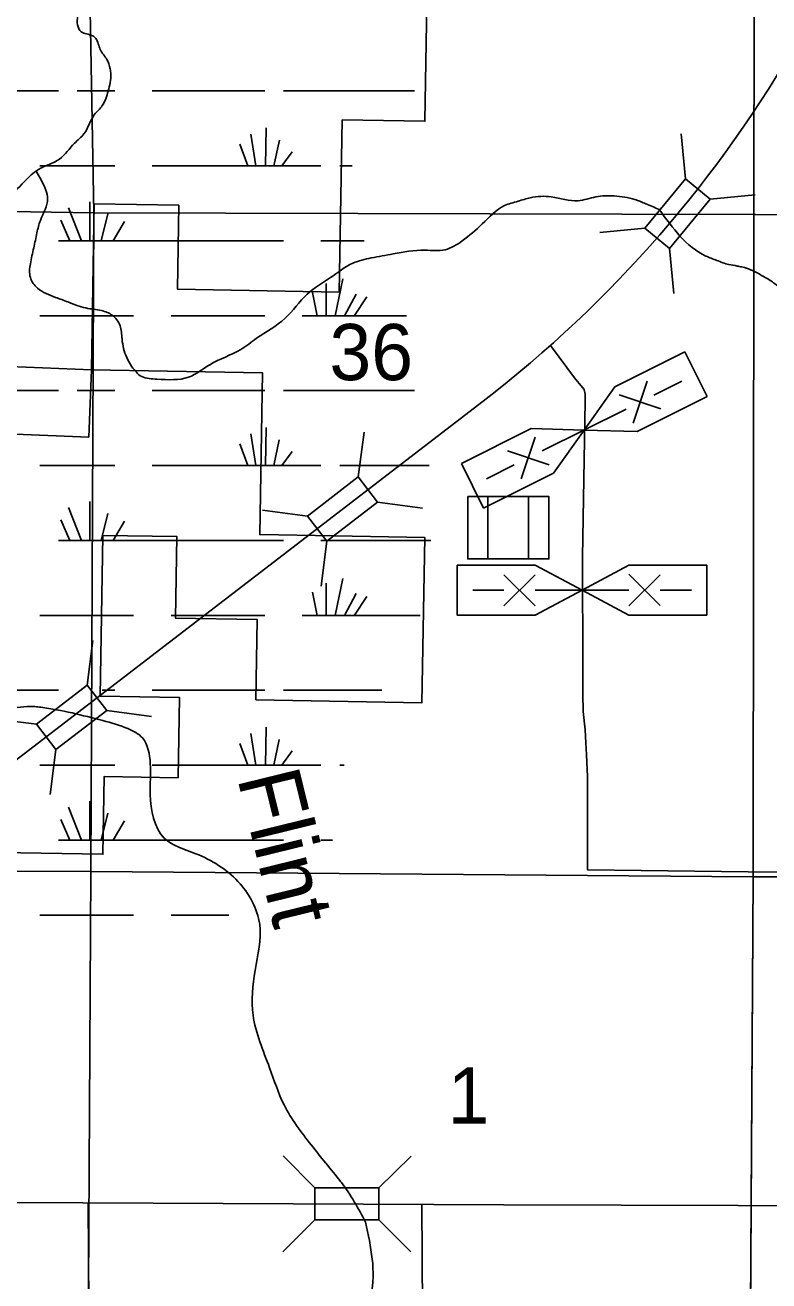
# Model space of a CAD drawing. Extents: x 380424 to 701066, y 1117407 to 1412949.
# Drawn here: x 568664 to 574618, y 1359908 to 1369965 of the extents above; entities that cross this region are included whole.
import ezdxf

# ---------------------------------------------------------------- set-up
doc = ezdxf.new("R2010")
doc.units = 0
for name, color, linetype in [('Bridges and Drawbridges County Highways', 7, 'Continuous'), ('Bridges and Drawbridges US Highways', 7, 'Continuous'), ('County Routes Highway Center Lines', 7, 'Continuous'), ('Culture', 7, 'Continuous'), ('Local Roads Improved', 7, 'Continuous'), ('Local Roads Paved', 7, 'Continuous'), ('Local Roads Related Cells', 7, 'Continuous'), ('Narrow River Creek and Branch and Slough', 7, 'Continuous'), ('Narrow River Creek and Branch and Slough Text', 7, 'Continuous'), ('Section Lines', 7, 'Continuous'), ('Section Numbers', 7, 'Continuous'), ('State Park', 7, 'Continuous'), ('Swamps', 7, 'Continuous'), ('Township  and Range lines', 7, 'Continuous'), ('US Routes Highway Center Lines', 7, 'Continuous')]:
    doc.layers.add(name, color=color, linetype=linetype)

msp = doc.modelspace()

# ---------------------------------------------------------------- linework, layer by layer
at = {"layer": 'Bridges and Drawbridges County Highways'}
for p, q in [((570984, 1360652), (570729, 1360909)), ((571496, 1360652), (571753, 1360908)), ((570984, 1360396), (570728, 1360141)), ((571496, 1360396), (571752, 1360140))]:
    msp.add_line(p, q, dxfattribs=at)
msp.add_lwpolyline([(570984, 1360652), (571496, 1360652), (571496, 1360396), (570984, 1360396)], close=True, dxfattribs=at)
at = {"layer": 'Bridges and Drawbridges US Highways'}
for p, q in [((573951, 1368735), (573916, 1369095)), ((574148, 1368572), (574508, 1368607)), ((573625, 1368340), (573264, 1368305)), ((573822, 1368177), (573857, 1367817)), ((571330, 1366347), (571377, 1366706)), ((571486, 1366144), (571845, 1366097)), ((570924, 1366034), (570565, 1366081)), ((571080, 1365832), (571033, 1365473)), ((569161, 1364678), (569207, 1365037)), ((568755, 1364366), (568396, 1364413)), ((569317, 1364475), (569676, 1364428)), ((568911, 1364163), (568864, 1363804))]:
    msp.add_line(p, q, dxfattribs=at)
for points in [[(573625, 1368340), (573951, 1368735), (574148, 1368572), (573822, 1368177)], [(570924, 1366034), (571330, 1366347), (571486, 1366144), (571080, 1365832)], [(568755, 1364366), (569161, 1364678), (569317, 1364475), (568911, 1364163)]]:
    msp.add_lwpolyline(points, close=True, dxfattribs=at)
at = {"layer": 'County Routes Highway Center Lines'}
msp.add_lwpolyline([(615293, 1360616), (611716, 1360560), (602031, 1360504), (598282, 1360421), (586235, 1360504), (581878, 1360490), (572497, 1360518), (561822, 1360569)], dxfattribs=at)
at = {"layer": 'Culture'}
for p, q in [((572369, 1365690), (572369, 1366188)), ((572694, 1365690), (572694, 1366188))]:
    msp.add_line(p, q, dxfattribs=at)
msp.add_lwpolyline([(572207, 1366190), (572857, 1366190), (572857, 1365690), (572207, 1365690)], close=True, dxfattribs=at)
at = {"layer": 'Local Roads Improved'}
msp.add_lwpolyline([(573126, 1365704), (573129, 1364803), (573129, 1364609), (573132, 1364469), (573146, 1364321), (573152, 1364216), (573158, 1364121), (573167, 1363949), (573167, 1363200), (574452, 1363185), (574856, 1363182), (575847, 1363179)], dxfattribs=at)
at = {"layer": 'Local Roads Paved'}
msp.add_line((571839, 1360521), (571848, 1359203), dxfattribs=at)
for points in [[(572869, 1367400), (573071, 1367131), (573114, 1367076), (573140, 1367047), (573146, 1367009), (573146, 1366954), (573126, 1365704)], [(569170, 1360534), (569176, 1359287), (569206, 1359222), (570010, 1358672), (570069, 1358630), (570117, 1358565), (570129, 1358506), (570123, 1358447), (570087, 1358387), (569886, 1358145), (569803, 1358044), (569791, 1357920)]]:
    msp.add_lwpolyline(points, dxfattribs=at)
at = {"layer": 'Local Roads Related Cells'}
for p, q in [((573385, 1367069), (573944, 1367348)), ((573944, 1367348), (574123, 1366991)), ((573531, 1366778), (573643, 1367114)), ((573922, 1367114), (573698, 1367002)), ((573139, 1366722), (573385, 1367069)), ((573753, 1366892), (573418, 1367004)), ((574123, 1366991), (573564, 1366711)), ((573475, 1366890), (572804, 1366555)), ((572156, 1366454), (572715, 1366734)), ((572715, 1366734), (573139, 1366722)), ((573139, 1366722), (572893, 1366376)), ((573564, 1366711), (573139, 1366722)), ((572636, 1366331), (572748, 1366666)), ((572860, 1366443), (572525, 1366555)), ((572334, 1366096), (572156, 1366454)), ((572580, 1366443), (572357, 1366331)), ((572893, 1366376), (572334, 1366096)), ((572122, 1365639), (572747, 1365639)), ((572122, 1365239), (572122, 1365639)), ((572747, 1365639), (573122, 1365439)), ((573122, 1365439), (573497, 1365639)), ((573497, 1365639), (574122, 1365639)), ((574122, 1365639), (574122, 1365239)), ((572497, 1365314), (572747, 1365564)), ((572747, 1365314), (572497, 1365564)), ((573747, 1365317), (573497, 1365567)), ((573497, 1365314), (573747, 1365564)), ((572497, 1365439), (572247, 1365439)), ((573122, 1365439), (572747, 1365239)), ((573497, 1365439), (572747, 1365439)), ((573497, 1365239), (573122, 1365439)), ((573997, 1365439), (573747, 1365439)), ((572747, 1365239), (572122, 1365239)), ((574122, 1365239), (573497, 1365239))]:
    msp.add_line(p, q, dxfattribs=at)
at = {"layer": 'Narrow River Creek and Branch and Slough'}
for points in [[(568345, 1368464), (568501, 1368561), (568659, 1368714), (568770, 1368809), (568939, 1368893), (569060, 1369020), (569134, 1369094), (569218, 1369247), (569282, 1369321), (569329, 1369437), (569350, 1369574), (569345, 1369616), (569319, 1369690), (569266, 1369769), (569229, 1369859), (569203, 1369880), (569113, 1369912), (569086, 1370038), (569134, 1370149), (569134, 1370271), (569071, 1370419), (569055, 1370519), (569039, 1370587), (569034, 1370682), (569050, 1370762), (569060, 1370825), (569018, 1370915), (568923, 1370967), (568865, 1371057), (568828, 1371189), (568823, 1371353), (568659, 1372218), (568548, 1372598), (568464, 1373000), (568395, 1373227), (568348, 1373411), (568326, 1373533), (568311, 1373659), (568332, 1373881), (568348, 1373960), (568437, 1374108), (568538, 1374245), (568633, 1374404), (568728, 1374567), (568817, 1374726), (568833, 1374773), (568860, 1374831), (568897, 1374873), (569029, 1374947), (569176, 1374989), (569329, 1375000), (569493, 1375021), (569678, 1375069), (569794, 1375121), (569905, 1375164), (569984, 1375227), (570116, 1375338), (570221, 1375454), (570264, 1375480), (570301, 1375523), (570322, 1375596), (570332, 1375665), (570301, 1375797), (570274, 1375950), (570243, 1376119), (570211, 1376256), (570148, 1376430), (570090, 1376562), (569752, 1377296), (569725, 1377375), (569683, 1377476), (569657, 1377571), (569667, 1377692), (569699, 1377792), (569778, 1377919), (569831, 1378024), (569900, 1378125), (569926, 1378188), (569973, 1378294), (570005, 1378420), (570028, 1378481), (570045, 1378626), (570053, 1378767), (570136, 1378792), (570364, 1378958), (570497, 1378966), (570555, 1379090), (570596, 1379281), (570671, 1379314), (570783, 1379347), (570907, 1379364), (570874, 1379667), (570879, 1379811), (570890, 1379907), (570900, 1380036), (570973, 1380134), (571086, 1380255)], [(568752, 1368795), (568829, 1368644), (568844, 1368576), (568786, 1368402), (568759, 1368302), (568733, 1368181), (568706, 1368054), (568706, 1367943), (568764, 1367859), (568907, 1367785), (569007, 1367748), (569150, 1367700), (569276, 1367679), (569361, 1367642), (569424, 1367558), (569440, 1367452), (569477, 1367304), (569519, 1367230), (569598, 1367151), (569720, 1367130), (569973, 1367146), (570142, 1367246), (570390, 1367368), (570517, 1367457), (570744, 1367616), (570923, 1367811), (571108, 1367943), (571288, 1368059), (571435, 1368101), (571610, 1368133), (571865, 1368163), (572026, 1368167), (572162, 1368237), (572323, 1368373), (572502, 1368520), (572610, 1368555), (572708, 1368583), (572876, 1368590), (573090, 1368559), (573233, 1368590), (573380, 1368597), (573545, 1368569), (573632, 1368534), (573740, 1368490)], [(573740, 1368490), (574113, 1368116), (574201, 1368081), (574297, 1368048), (574365, 1368036), (574380, 1368033), (574423, 1368023), (574487, 1368000), (574570, 1367955), (574608, 1367934), (574708, 1367863), (574757, 1367828), (574790, 1367775), (574798, 1367749), (574833, 1367673), (574871, 1367552), (574937, 1367451), (575627, 1366942)], [(566683, 1362939), (566695, 1362953), (566727, 1362976), (566822, 1363050), (566864, 1363119), (566906, 1363224), (566949, 1363356), (566986, 1363409), (567070, 1363446), (567149, 1363504), (567228, 1363551), (567313, 1363620), (567376, 1363699), (567424, 1363805), (567434, 1363873), (567445, 1363979), (567476, 1364032), (567519, 1364063), (567598, 1364069), (567730, 1364069), (567867, 1364095), (567941, 1364137), (567978, 1364153), (568147, 1364259), (568258, 1364322), (568326, 1364370), (568400, 1364422), (568469, 1364470), (568574, 1364496), (568680, 1364507), (568743, 1364507), (568791, 1364502), (569286, 1364396)], [(569286, 1364396), (569487, 1364331), (569603, 1364257), (569666, 1364052), (569666, 1363804), (569777, 1363455), (570030, 1363329), (570368, 1363107), (570542, 1362764), (570505, 1362395), (570489, 1362036), (570621, 1361614), (570737, 1361318), (570954, 1360997), (571189, 1360705)], [(571189, 1360705), (571196, 1360696), (571389, 1360379)], [(571389, 1360379), (571434, 1359794), (571344, 1359509), (571270, 1358812), (571181, 1358263), (571154, 1358026), (571064, 1357638)]]:
    msp.add_spline(points, degree=3, dxfattribs=at)
at = {"layer": 'Section Lines'}
for points in [[(569117, 1373770), (569213, 1368463), (563794, 1368547), (563770, 1373875)], [(574505, 1373724), (574497, 1368448), (569213, 1368463), (569117, 1373770), (574498, 1373724)], [(579872, 1373699), (579839, 1368426), (579835, 1368426), (575636, 1368433), (574512, 1368448), (574497, 1368448), (574505, 1373724), (575644, 1373714), (579862, 1373699)], [(569213, 1368463), (569189, 1363186), (563873, 1363212), (563866, 1363212), (563794, 1368547)], [(574497, 1368448), (574493, 1363145), (569189, 1363186), (569213, 1368463)], [(579839, 1368426), (579790, 1363121), (575625, 1363139), (574493, 1363145), (574497, 1368448), (574512, 1368448), (575636, 1368433), (579835, 1368426)], [(569189, 1363186), (569160, 1357955), (569160, 1357945), (563826, 1357861), (563826, 1357878), (563865, 1363205), (563866, 1363212), (563873, 1363212)], [(574493, 1363145), (574460, 1357872), (569160, 1357945), (569160, 1357955), (569189, 1363186)], [(579790, 1363121), (579826, 1357837), (579821, 1357838), (575614, 1357867), (574460, 1357872), (574493, 1363145), (575625, 1363139)]]:
    msp.add_lwpolyline(points, close=True, dxfattribs=at)
at = {"layer": 'State Park'}
for points in [[(568541, 1367231), (569196, 1367205), (569218, 1368535), (569895, 1368523), (569884, 1367850), (571179, 1367827), (571203, 1369206), (571864, 1369195), (571910, 1371869)], [(568463, 1363339), (569287, 1363325), (569298, 1363948), (569888, 1363938), (569899, 1364581), (569265, 1364592), (569287, 1365879), (569879, 1365869), (569867, 1365216), (570522, 1365205), (570511, 1364562), (571840, 1364539), (571863, 1365862), (571137, 1365875), (570542, 1365885), (570564, 1367181), (569196, 1367205), (569174, 1366666), (568519, 1366692)]]:
    msp.add_lwpolyline(points, dxfattribs=at)
at = {"layer": 'Swamps'}
for p, q in [((567882, 1369438), (568932, 1369438)), ((569082, 1369438), (569382, 1369438)), ((569682, 1369438), (570282, 1369438)), ((570282, 1369438), (570582, 1369438)), ((570732, 1369438), (571782, 1369438)), ((570589, 1368838), (570594, 1369142)), ((570510, 1368838), (570471, 1369092)), ((570656, 1368838), (570699, 1369044)), ((570448, 1368839), (570382, 1369012)), ((570718, 1368838), (570802, 1368951)), ((568782, 1368838), (569382, 1368838)), ((569682, 1368838), (570282, 1368838)), ((570282, 1368838), (571032, 1368838)), ((569181, 1368549), (569181, 1368238)), ((569012, 1368501), (569115, 1368238)), ((569326, 1368453), (569272, 1368238)), ((568951, 1368404), (569022, 1368238)), ((569459, 1368392), (569369, 1368238)), ((568932, 1368238), (570282, 1368238)), ((570282, 1368238), (570732, 1368238)), ((571206, 1367933), (571147, 1367638)), ((570965, 1367824), (571002, 1367638)), ((571073, 1367897), (571073, 1367638)), ((571315, 1367812), (571221, 1367638)), ((571400, 1367788), (571300, 1367639)), ((568782, 1367638), (569532, 1367638)), ((569832, 1367638), (570282, 1367638)), ((570282, 1367638), (570582, 1367638)), ((567882, 1367038), (568932, 1367038)), ((569082, 1367038), (569382, 1367038)), ((569682, 1367038), (570282, 1367038)), ((570282, 1367038), (570582, 1367038)), ((570732, 1367038), (571782, 1367038)), ((570588, 1366438), (570594, 1366742)), ((570448, 1366439), (570382, 1366612)), ((570510, 1366438), (570471, 1366692)), ((570656, 1366438), (570698, 1366644)), ((570718, 1366438), (570802, 1366551)), ((568782, 1366438), (569382, 1366438)), ((569682, 1366438), (570282, 1366438)), ((570282, 1366438), (571032, 1366438)), ((569012, 1366101), (569115, 1365838)), ((569181, 1366149), (569181, 1365838)), ((568951, 1366004), (569022, 1365838)), ((569326, 1366053), (569272, 1365838)), ((569459, 1365992), (569369, 1365838)), ((568932, 1365838), (570282, 1365838)), ((570282, 1365838), (570732, 1365838)), ((571073, 1365497), (571073, 1365238)), ((571206, 1365533), (571147, 1365238)), ((570965, 1365424), (571002, 1365238)), ((571315, 1365412), (571221, 1365238)), ((571399, 1365388), (571300, 1365239)), ((568782, 1365238), (569532, 1365238)), ((569832, 1365238), (570282, 1365238)), ((570282, 1365238), (570582, 1365238)), ((567882, 1364638), (568932, 1364638)), ((569282, 1364638), (569382, 1364638)), ((569682, 1364638), (570282, 1364638)), ((570282, 1364638), (570582, 1364638)), ((570510, 1364038), (570471, 1364292)), ((570588, 1364038), (570594, 1364342)), ((570448, 1364039), (570382, 1364212)), ((570656, 1364038), (570698, 1364244)), ((570718, 1364038), (570802, 1364152)), ((568782, 1364038), (569382, 1364038)), ((569682, 1364038), (570282, 1364038)), ((570282, 1364038), (571032, 1364038)), ((569012, 1363701), (569115, 1363438)), ((569181, 1363749), (569181, 1363438)), ((568951, 1363604), (569022, 1363438)), ((569326, 1363653), (569272, 1363438)), ((569459, 1363592), (569369, 1363438)), ((568932, 1363438), (570282, 1363438)), ((570282, 1363438), (570732, 1363438)), ((568782, 1362838), (569532, 1362838)), ((569832, 1362838), (570282, 1362838))]:
    msp.add_line(p, q, dxfattribs=at)
for points in [[(571182, 1368838), (571282, 1368838)], [(571032, 1368238), (571378, 1368238)], [(570882, 1367638), (571718, 1367638)], [(571182, 1366438), (571898, 1366438)], [(571032, 1365838), (571912, 1365838)], [(570882, 1365238), (571825, 1365238)], [(570732, 1364638), (571519, 1364638)], [(571182, 1364038), (571219, 1364038)], [(571032, 1363438), (571124, 1363438)], [(570282, 1362838), (570294, 1362838)]]:
    msp.add_lwpolyline(points, dxfattribs=at)
at = {"layer": 'Township  and Range lines'}
for p, q in [((574505, 1373724), (574497, 1368448)), ((574497, 1368448), (574493, 1363145)), ((563873, 1363212), (569189, 1363186)), ((569189, 1363186), (574493, 1363145)), ((574493, 1363145), (574460, 1357872)), ((574493, 1363145), (575624, 1363139))]:
    msp.add_line(p, q, dxfattribs=at)
at = {"layer": 'US Routes Highway Center Lines'}
msp.add_line((567011, 1362864), (572331, 1366955), dxfattribs=at)
msp.add_arc((566397, 1374671), 9734, 307.5608, 330.4487, dxfattribs=at)

# ---------------------------------------------------------------- texts
at = {"layer": 'Narrow River Creek and Branch and Slough Text'}
msp.add_text('Flint', height=500, rotation=283.793, dxfattribs=at).set_placement((570360, 1363939))
at = {"layer": 'Section Numbers'}
for s, p in [('36', (571100, 1367122)), ('1', (572046, 1361168))]:
    msp.add_text(s, height=450, dxfattribs=at).set_placement(p)

doc.saveas('drawing.dxf')
